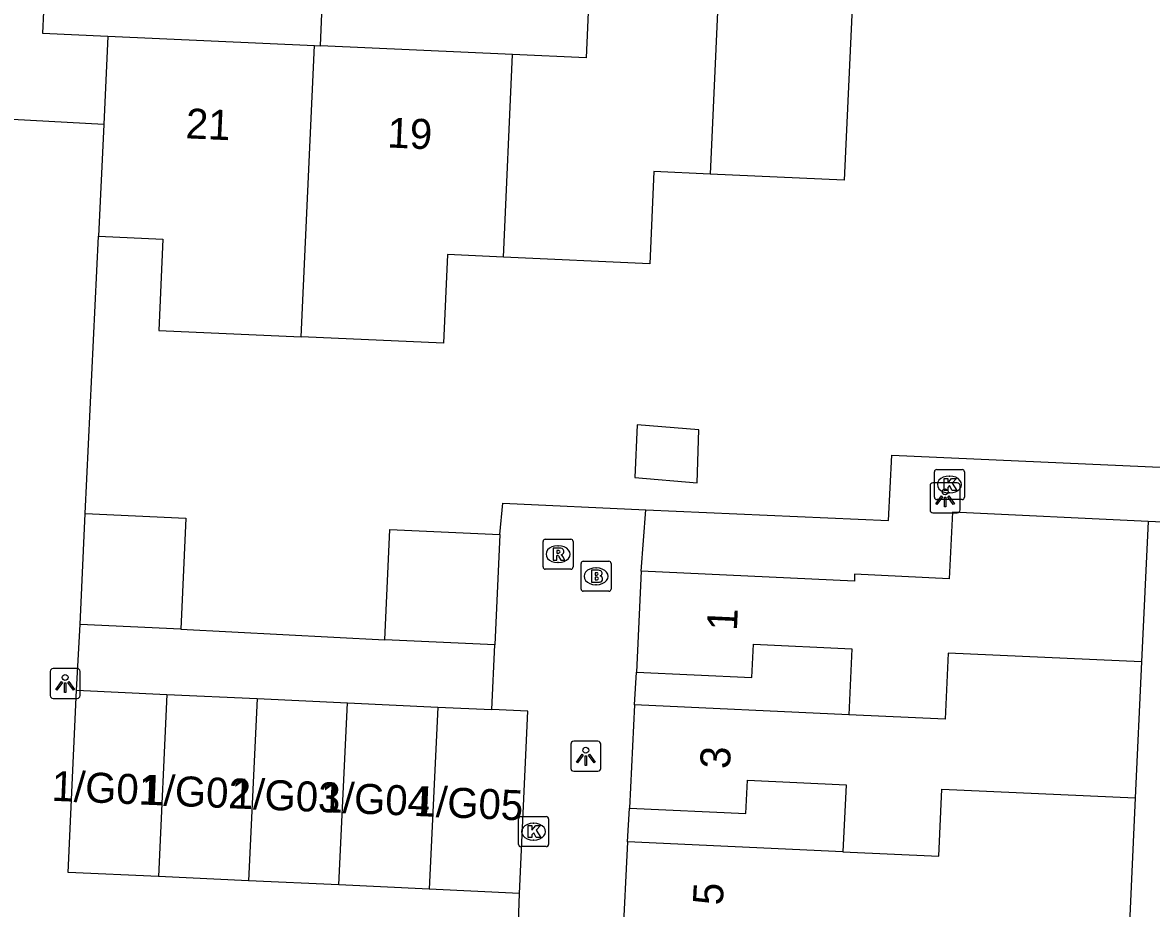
# Model space of a CAD drawing. Extents: x 162990 to 165007, y 383433 to 384336.
# Drawn here: x 164759.83 to 164797.45, y 383853.63 to 383883.15 of the extents above; entities that cross this region are included whole.
import ezdxf

# ---------------------------------------------------------------- set-up
doc = ezdxf.new("R2010")
doc.units = 0
for name, color, linetype in [('IMGEO_Brandkraan', 7, 'Continuous'), ('IMGEO_Kolk', 7, 'Continuous'), ('IMGEO_Lichtpunt', 7, 'Continuous'), ('IMGEO_Pand', 7, 'Continuous'), ('IMGEO_Pand_nummerreeks', 7, 'Continuous'), ('IMGEO_Rijbaan_lokaal_open', 7, 'Continuous'), ('IMGEO_Rioolput', 7, 'Continuous'), ('IMGEO_Voetpad_open', 7, 'Continuous')]:
    doc.layers.add(name, color=color, linetype=linetype)

msp = doc.modelspace()

# ---------------------------------------------------------------- linework, layer by layer
at = {"layer": 'IMGEO_Brandkraan'}
for p, q in [((164778.518, 383865.197), (164779.37, 383865.197)), ((164778.443, 383864.271), (164778.443, 383865.123)), ((164778.931, 383864.977), (164778.956, 383864.977)), ((164779.444, 383865.123), (164779.444, 383864.271)), ((164778.954, 383864.417), (164778.929, 383864.417)), ((164779.37, 383864.197), (164778.518, 383864.197))]:
    msp.add_line(p, q, dxfattribs=at)
for points in [[(164778.518, 383865.197), (164779.37, 383865.197)], [(164778.443, 383864.271), (164778.443, 383865.123)], [(164778.791, 383864.897), (164778.791, 383864.497), (164779.004, 383864.497)], [(164779.022, 383864.897), (164778.791, 383864.897)], [(164778.97, 383864.816), (164778.916, 383864.816), (164778.916, 383864.74)], [(164779.444, 383865.123), (164779.444, 383864.271)], [(164778.916, 383864.74), (164778.969, 383864.74)], [(164778.978, 383864.664), (164778.916, 383864.664), (164778.916, 383864.583)], [(164778.916, 383864.583), (164778.978, 383864.583)], [(164779.37, 383864.197), (164778.518, 383864.197)]]:
    msp.add_lwpolyline(points, dxfattribs=at)
for centre, radius, start, end in [((164778.52, 383865.121), 0.0765, 91.552, 178.448), ((164778.52, 383865.121), 0.0765, 91.552, 178.448), ((164779.368, 383865.121), 0.0765, 1.552, 88.448), ((164779.368, 383865.121), 0.0765, 1.552, 88.448), ((164778.971, 383864.778), 0.0379, 267.8285, 90.9355), ((164779.026, 383864.752), 0.145, 59.4692, 91.5367), ((164779.051, 383864.799), 0.0922, 285.5137, 58.1501), ((164778.979, 383864.623), 0.0404, 269.8759, 90.5077), ((164779.01, 383864.748), 0.251, 268.6676, 293.5347), ((164779.056, 383864.607), 0.105, 301.3115, 78.989), ((164778.52, 383864.273), 0.0765, 181.552, 268.448), ((164778.52, 383864.273), 0.0765, 181.552, 268.448), ((164779.368, 383864.273), 0.0765, 271.552, 358.448), ((164779.368, 383864.273), 0.0765, 271.552, 358.448)]:
    msp.add_arc(centre, radius, start, end, dxfattribs=at)
for centre, major_axis, ratio, start_param, end_param in [((164778.93, 383864.697), (-0.387, 0.002), 0.722429, 4.712389, 7.853982), ((164778.955, 383864.697), (-0.39, 0.002), 0.717154, 1.570796, 4.712389)]:
    msp.add_ellipse(centre, major_axis=major_axis, ratio=ratio, start_param=start_param, end_param=end_param, dxfattribs=at)
at = {"layer": 'IMGEO_Kolk'}
for p, q in [((164790.219, 383867.329), (164790.219, 383868.181)), ((164790.294, 383868.255), (164791.146, 383868.255)), ((164791.22, 383868.181), (164791.22, 383867.329)), ((164790.707, 383868.035), (164790.732, 383868.035)), ((164790.73, 383867.475), (164790.705, 383867.475)), ((164791.146, 383867.255), (164790.294, 383867.255)), ((164776.358, 383855.762), (164776.358, 383856.614)), ((164776.433, 383856.688), (164777.285, 383856.688)), ((164777.359, 383856.614), (164777.359, 383855.762)), ((164776.846, 383856.468), (164776.871, 383856.468)), ((164776.869, 383855.908), (164776.844, 383855.908)), ((164777.285, 383855.688), (164776.433, 383855.688))]:
    msp.add_line(p, q, dxfattribs=at)
for points in [[(164790.219, 383867.329), (164790.219, 383868.181)], [(164790.294, 383868.255), (164791.146, 383868.255)], [(164791.22, 383868.181), (164791.22, 383867.329)], [(164790.54, 383867.955), (164790.663, 383867.955), (164790.663, 383867.804), (164790.793, 383867.955), (164790.957, 383867.955), (164790.811, 383867.804), (164790.964, 383867.555), (164790.812, 383867.555), (164790.727, 383867.719), (164790.663, 383867.652), (164790.663, 383867.555), (164790.54, 383867.555), (164790.54, 383867.955)], [(164791.146, 383867.255), (164790.294, 383867.255)], [(164776.358, 383855.762), (164776.358, 383856.614)], [(164776.433, 383856.688), (164777.285, 383856.688)], [(164777.359, 383856.614), (164777.359, 383855.762)], [(164776.679, 383856.388), (164776.802, 383856.388), (164776.802, 383856.237), (164776.932, 383856.388), (164777.096, 383856.388), (164776.95, 383856.237), (164777.103, 383855.988), (164776.951, 383855.988), (164776.866, 383856.152), (164776.802, 383856.085), (164776.802, 383855.988), (164776.679, 383855.988), (164776.679, 383856.388)], [(164777.285, 383855.688), (164776.433, 383855.688)]]:
    msp.add_lwpolyline(points, dxfattribs=at)
for centre, start, end in [((164790.296, 383868.179), 91.552, 178.448), ((164790.296, 383868.179), 91.552, 178.448), ((164791.144, 383868.179), 1.552, 88.448), ((164791.144, 383868.179), 1.552, 88.448), ((164790.296, 383867.331), 181.552, 268.448), ((164790.296, 383867.331), 181.552, 268.448), ((164791.144, 383867.331), 271.552, 358.448), ((164791.144, 383867.331), 271.552, 358.448), ((164776.435, 383856.612), 91.552, 178.448), ((164776.435, 383856.612), 91.552, 178.448), ((164777.283, 383856.612), 1.552, 88.448), ((164777.283, 383856.612), 1.552, 88.448), ((164776.435, 383855.764), 181.552, 268.448), ((164776.435, 383855.764), 181.552, 268.448), ((164777.283, 383855.764), 271.552, 358.448), ((164777.283, 383855.764), 271.552, 358.448)]:
    msp.add_arc(centre, 0.0765, start, end, dxfattribs=at)
for centre, major_axis, ratio, start_param, end_param in [((164790.706, 383867.755), (-0.387, 0.002), 0.722429, 4.712389, 7.853982), ((164790.731, 383867.755), (-0.39, 0.002), 0.717154, 1.570796, 4.712389), ((164776.845, 383856.188), (-0.387, 0.002), 0.722429, 4.712389, 7.853982), ((164776.87, 383856.188), (-0.39, 0.002), 0.717154, 1.570796, 4.712389)]:
    msp.add_ellipse(centre, major_axis=major_axis, ratio=ratio, start_param=start_param, end_param=end_param, dxfattribs=at)
at = {"layer": 'IMGEO_Lichtpunt'}
for p, q in [((164790.978, 383867.809), (164790.17, 383867.809)), ((164790.978, 383867.809), (164790.17, 383867.809)), ((164790.076, 383867.714), (164790.076, 383866.907)), ((164790.076, 383867.714), (164790.076, 383866.907)), ((164791.072, 383866.907), (164791.072, 383867.714)), ((164791.072, 383866.907), (164791.072, 383867.714)), ((164790.17, 383866.813), (164790.978, 383866.813)), ((164790.17, 383866.813), (164790.978, 383866.813)), ((164760.75, 383861.527), (164760.75, 383860.72)), ((164760.75, 383861.527), (164760.75, 383860.72)), ((164761.652, 383861.622), (164760.844, 383861.622)), ((164761.652, 383861.622), (164760.844, 383861.622)), ((164761.746, 383860.72), (164761.746, 383861.527)), ((164761.746, 383860.72), (164761.746, 383861.527)), ((164760.844, 383860.626), (164761.652, 383860.626)), ((164760.844, 383860.626), (164761.652, 383860.626)), ((164779.004, 383859.199), (164778.196, 383859.199)), ((164779.004, 383859.199), (164778.196, 383859.199)), ((164778.102, 383859.104), (164778.102, 383858.297)), ((164778.102, 383859.104), (164778.102, 383858.297)), ((164779.098, 383858.297), (164779.098, 383859.104)), ((164779.098, 383858.297), (164779.098, 383859.104)), ((164778.196, 383858.203), (164779.004, 383858.203)), ((164778.196, 383858.203), (164779.004, 383858.203))]:
    msp.add_line(p, q, dxfattribs=at)
for points in [[(164790.45, 383867.378), (164790.489, 383867.35), (164790.301, 383867.088), (164790.263, 383867.115), (164790.45, 383867.378)], [(164790.552, 383867.33), (164790.599, 383867.33), (164790.599, 383867.008), (164790.552, 383867.008), (164790.552, 383867.33)], [(164790.662, 383867.35), (164790.7, 383867.377), (164790.887, 383867.115), (164790.848, 383867.087), (164790.662, 383867.35)], [(164761.124, 383861.191), (164761.163, 383861.163), (164760.975, 383860.901), (164760.937, 383860.928), (164761.124, 383861.191)], [(164761.226, 383861.143), (164761.273, 383861.143), (164761.273, 383860.821), (164761.226, 383860.821), (164761.226, 383861.143)], [(164761.336, 383861.163), (164761.374, 383861.19), (164761.561, 383860.928), (164761.522, 383860.9), (164761.336, 383861.163)], [(164778.476, 383858.768), (164778.515, 383858.74), (164778.327, 383858.478), (164778.289, 383858.505), (164778.476, 383858.768)], [(164778.688, 383858.74), (164778.726, 383858.767), (164778.913, 383858.505), (164778.874, 383858.477), (164778.688, 383858.74)], [(164778.578, 383858.72), (164778.625, 383858.72), (164778.625, 383858.398), (164778.578, 383858.398), (164778.578, 383858.72)]]:
    msp.add_lwpolyline(points, dxfattribs=at)
for centre in [(164790.575, 383867.512), (164761.249, 383861.325), (164778.601, 383858.902)]:
    msp.add_circle(centre, 0.0994, dxfattribs=at)
for centre, start, end in [((164790.17, 383867.714), 90, 180), ((164790.17, 383867.714), 90, 180), ((164790.978, 383867.714), 0, 90), ((164790.978, 383867.714), 0, 90), ((164790.17, 383866.907), 180, 270), ((164790.17, 383866.907), 180, 270), ((164790.978, 383866.907), 270, 0), ((164790.978, 383866.907), 270, 360), ((164760.844, 383861.527), 90, 180), ((164760.844, 383861.527), 90, 180), ((164761.652, 383861.527), 0, 90), ((164761.652, 383861.527), 0, 90), ((164760.844, 383860.72), 180, 270), ((164760.844, 383860.72), 180, 270), ((164761.652, 383860.72), 270, 0), ((164761.652, 383860.72), 270, 360), ((164778.196, 383859.104), 90, 180), ((164778.196, 383859.104), 90, 180), ((164779.004, 383859.104), 0, 90), ((164779.004, 383859.104), 0, 90), ((164778.196, 383858.297), 180, 270), ((164778.196, 383858.297), 180, 270), ((164779.004, 383858.297), 270, 0), ((164779.004, 383858.297), 270, 360)]:
    msp.add_arc(centre, 0.0946, start, end, dxfattribs=at)
at = {"layer": 'IMGEO_Pand'}
for points in [[(164779.164, 383889.283), (164778.97, 383885.003), (164778.751, 383885.013), (164778.614, 383881.972), (164776.156, 383882.083)], [(164783.029, 383884.498), (164782.744, 383878.1)], [(164790.164, 383884.014), (164787.496, 383884.135), (164787.213, 383877.897), (164782.744, 383878.1)], [(164762.667, 383882.694), (164762.534, 383879.748)], [(164762.667, 383882.694), (164769.555, 383882.382)], [(164769.115, 383872.675), (164769.555, 383882.382)], [(164769.555, 383882.382), (164769.757, 383882.373)], [(164776.156, 383882.083), (164769.757, 383882.373)], [(164775.854, 383875.332), (164776.156, 383882.083)], [(164762.534, 383879.748), (164762.365, 383876.026)], [(164782.744, 383878.1), (164780.873, 383878.185), (164780.734, 383875.111), (164775.854, 383875.332)], [(164762.365, 383876.026), (164764.509, 383875.929), (164764.372, 383872.89), (164769.115, 383872.675)], [(164775.854, 383875.332), (164773.993, 383875.416), (164773.859, 383872.46), (164769.115, 383872.675)], [(164782.312, 383867.815), (164782.373, 383869.574), (164780.315, 383869.745), (164780.239, 383867.986), (164782.312, 383867.815)], [(164761.745, 383863.086), (164761.913, 383866.789)], [(164761.913, 383866.789), (164765.273, 383866.636), (164765.106, 383862.934)], [(164797.343, 383866.526), (164790.82, 383866.83), (164790.716, 383864.617), (164787.561, 383864.764), (164787.55, 383864.532), (164780.445, 383864.864)], [(164771.899, 383862.582), (164772.066, 383866.259), (164775.738, 383866.092)], [(164797.343, 383866.526), (164797.124, 383861.843)], [(164775.738, 383866.092), (164775.572, 383862.416)], [(164780.445, 383864.864), (164780.288, 383861.502)], [(164765.106, 383862.934), (164761.745, 383863.086)], [(164775.572, 383862.416), (164771.899, 383862.582)], [(164780.288, 383861.502), (164784.137, 383861.323), (164784.189, 383862.436), (164787.47, 383862.283), (164787.367, 383860.078)], [(164797.124, 383861.843), (164790.681, 383862.138), (164790.578, 383859.932), (164787.367, 383860.078)], [(164797.124, 383861.843), (164796.913, 383857.315)], [(164764.356, 383854.692), (164761.347, 383854.832), (164761.631, 383860.903)], [(164761.631, 383860.903), (164764.639, 383860.763)], [(164764.639, 383860.763), (164764.356, 383854.692)], [(164764.639, 383860.763), (164767.647, 383860.622)], [(164767.647, 383860.622), (164767.364, 383854.551)], [(164767.647, 383860.622), (164770.656, 383860.482)], [(164770.372, 383854.411), (164770.656, 383860.482)], [(164770.656, 383860.482), (164773.664, 383860.341)], [(164773.664, 383860.341), (164773.38, 383854.27)], [(164773.664, 383860.341), (164775.471, 383860.257)], [(164776.389, 383854.13), (164776.672, 383860.201), (164775.471, 383860.257)], [(164780.22, 383860.411), (164780.059, 383856.973)], [(164787.367, 383860.078), (164780.22, 383860.411)], [(164780.059, 383856.973), (164783.935, 383856.793), (164783.987, 383857.907), (164787.276, 383857.753), (164787.171, 383855.515)], [(164787.171, 383855.515), (164790.365, 383855.368), (164790.47, 383857.609), (164796.913, 383857.315)], [(164796.913, 383857.315), (164796.706, 383852.884)], [(164779.985, 383855.845), (164779.818, 383852.469)], [(164787.171, 383855.515), (164779.985, 383855.845)], [(164767.364, 383854.551), (164764.356, 383854.692)], [(164770.372, 383854.411), (164767.364, 383854.551)], [(164773.38, 383854.27), (164770.372, 383854.411)], [(164776.389, 383854.13), (164773.38, 383854.27)]]:
    msp.add_lwpolyline(points, dxfattribs=at)
at = {"layer": 'IMGEO_Rijbaan_lokaal_open'}
for points in [[(164761.327, 383886.239), (164760.623, 383885.649), (164760.494, 383882.792), (164762.667, 383882.694)], [(164762.534, 383879.748), (164756.01, 383880.104)], [(164761.913, 383866.789), (164762.365, 383876.026)], [(164761.631, 383860.903), (164761.745, 383863.086)], [(164776.145, 383847.084), (164776.389, 383854.13)]]:
    msp.add_lwpolyline(points, dxfattribs=at)
at = {"layer": 'IMGEO_Rioolput'}
for p, q in [((164777.25, 383865.933), (164778.102, 383865.933)), ((164777.175, 383865.007), (164777.175, 383865.859)), ((164777.663, 383865.713), (164777.688, 383865.713)), ((164778.176, 383865.859), (164778.176, 383865.007)), ((164777.686, 383865.153), (164777.661, 383865.153)), ((164778.102, 383864.933), (164777.25, 383864.933))]:
    msp.add_line(p, q, dxfattribs=at)
for points in [[(164777.25, 383865.933), (164778.102, 383865.933)], [(164777.175, 383865.007), (164777.175, 383865.859)], [(164777.764, 383865.631), (164777.512, 383865.633), (164777.512, 383865.233)], [(164777.69, 383865.552), (164777.636, 383865.552), (164777.636, 383865.471)], [(164778.176, 383865.859), (164778.176, 383865.007)], [(164777.512, 383865.233), (164777.636, 383865.233), (164777.636, 383865.395), (164777.647, 383865.395)], [(164777.636, 383865.471), (164777.688, 383865.471)], [(164777.694, 383865.366), (164777.765, 383865.233), (164777.905, 383865.233), (164777.84, 383865.359)], [(164778.102, 383864.933), (164777.25, 383864.933)]]:
    msp.add_lwpolyline(points, dxfattribs=at)
for centre, radius, start, end in [((164777.252, 383865.857), 0.0765, 91.552, 178.448), ((164777.252, 383865.857), 0.0765, 91.552, 178.448), ((164778.1, 383865.857), 0.0765, 1.552, 88.448), ((164778.1, 383865.857), 0.0765, 1.552, 88.448), ((164777.696, 383865.456), 0.0964, 77.0061, 93.1865), ((164777.71, 383865.513), 0.0378, 276.6634, 79.6772), ((164777.763, 383865.521), 0.109, 350.3612, 89.416), ((164777.761, 383865.521), 0.112, 277.5842, 350.9817), ((164777.646, 383865.342), 0.0533, 26.0293, 88.6989), ((164777.672, 383865.66), 0.19, 274.7715, 282.9687), ((164777.745, 383865.306), 0.108, 29.5134, 73.7905), ((164777.252, 383865.009), 0.0765, 181.552, 268.448), ((164777.252, 383865.009), 0.0765, 181.552, 268.448), ((164778.1, 383865.009), 0.0765, 271.552, 358.448), ((164778.1, 383865.009), 0.0765, 271.552, 358.448)]:
    msp.add_arc(centre, radius, start, end, dxfattribs=at)
for centre, major_axis, ratio, start_param, end_param in [((164777.662, 383865.433), (-0.387, 0.002), 0.722429, 4.712389, 7.853982), ((164777.687, 383865.433), (-0.39, 0.002), 0.717154, 1.570796, 4.712389)]:
    msp.add_ellipse(centre, major_axis=major_axis, ratio=ratio, start_param=start_param, end_param=end_param, dxfattribs=at)
at = {"layer": 'IMGEO_Voetpad_open'}
for points in [[(164769.757, 383882.373), (164770.064, 383889.64), (164779.164, 383889.283)], [(164780.606, 383866.916), (164788.69, 383866.551), (164788.801, 383868.729), (164802.953, 383868.101), (164803.242, 383875.197), (164830.394, 383873.923)], [(164775.738, 383866.092), (164775.834, 383867.131), (164780.606, 383866.916)], [(164780.445, 383864.864), (164780.606, 383866.916)], [(164805.451, 383846.485), (164806.365, 383866.111), (164797.343, 383866.526)], [(164765.106, 383862.934), (164771.899, 383862.582)], [(164775.471, 383860.257), (164775.572, 383862.416)], [(164780.22, 383860.411), (164780.288, 383861.502)], [(164779.985, 383855.845), (164780.059, 383856.973)]]:
    msp.add_lwpolyline(points, dxfattribs=at)

# ---------------------------------------------------------------- texts
at = {"layer": 'IMGEO_Pand_nummerreeks'}
for s, rotation, p in [('21', 357.4102, (164765.25, 383879.294)), ('19', 357.4077, (164771.972, 383878.989)), ('1', 87.3263, (164783.635, 383862.869)), ('3', 87.3188, (164783.403, 383858.264)), ('1/G01', 357.6058, (164760.784, 383857.218)), ('1/G02', 357.6058, (164763.774, 383857.093)), ('1/G03', 357.6058, (164766.763, 383856.968)), ('1/G04', 357.6058, (164769.747, 383856.844)), ('1/G05', 357.605, (164772.853, 383856.714)), ('5', 87.1681, (164783.164, 383853.72))]:
    msp.add_text(s, height=1, rotation=rotation, dxfattribs=at).set_placement(p)

doc.saveas('drawing.dxf')
